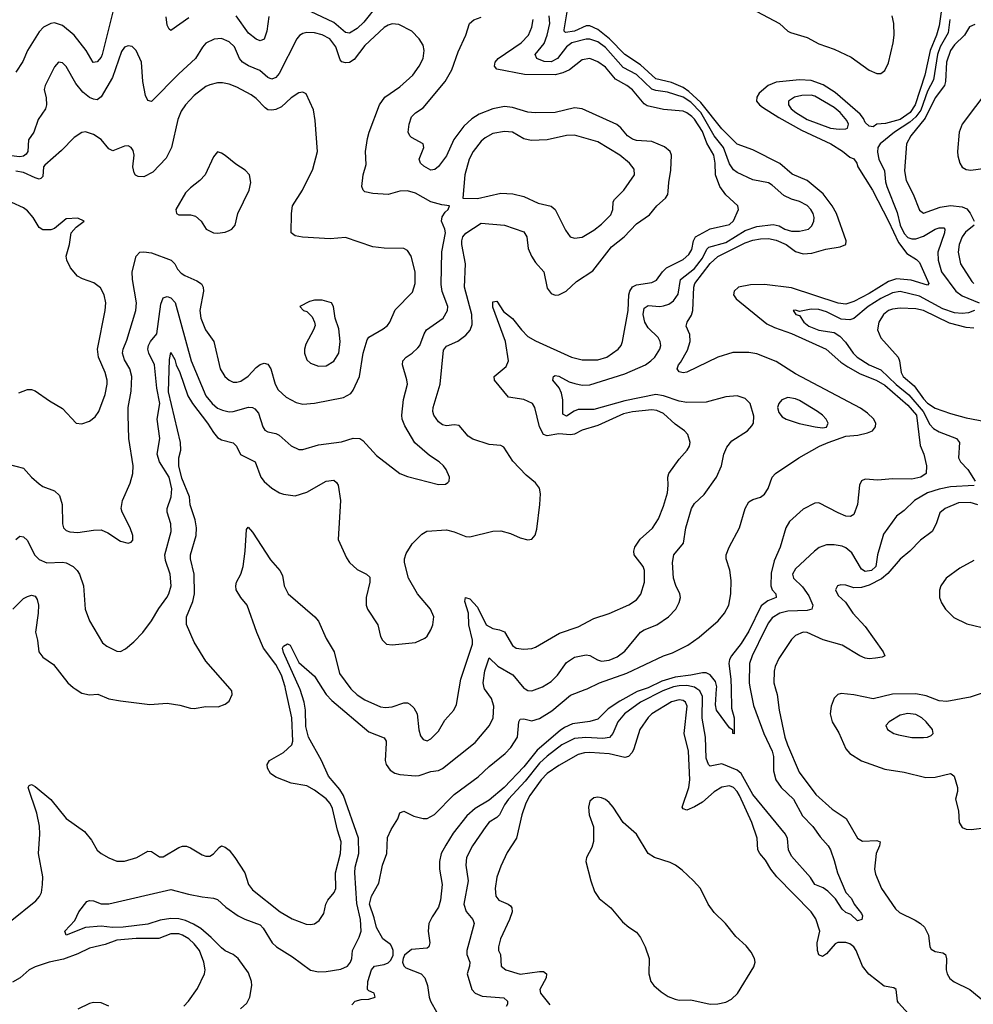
# Model space of a CAD drawing. Header units: inches. Extents: x 1552611 to 1694776, y 811966 to 917215.
# Tile 536 of 549: x 1681650 to 1686567, y 898373 to 903449. Entities that reach past the tile are written whole.
import ezdxf

# ---------------------------------------------------------------- set-up
doc = ezdxf.new("R2010")
doc.units = ezdxf.units.IN
doc.header["$MEASUREMENT"] = 0
doc.layers.add('B6889', color=7, linetype='Continuous')
doc.layers.add('B6980', color=7, linetype='Continuous')

msp = doc.modelspace()

# ---------------------------------------------------------------- linework, layer by layer
at = {"layer": 'B6889', "color": 5}
for points, elevation in [([(1681600.6, 898799.4), (1681733, 898907), (1681751.9, 898928.1), (1681761.8, 898950), (1681768.2, 898990), (1681768.4, 899030), (1681747.3, 899150), (1681753.7, 899250), (1681751.6, 899291.6), (1681737.8, 899357.8), (1681694, 899490), (1681699.3, 899500.7), (1681710, 899506), (1681730, 899496), (1681810, 899428.2), (1681890, 899331.1), (1681984.7, 899264.7), (1682019.5, 899219.5), (1682050, 899167.4), (1682070, 899150.2), (1682110, 899127.6), (1682150, 899111.6), (1682190, 899110.3), (1682254.5, 899130), (1682310, 899162.3), (1682330, 899160.9), (1682370, 899133.1), (1682390, 899132.9), (1682470, 899182.3), (1682490, 899188.9), (1682510, 899187.6), (1682530, 899179), (1682590, 899143.6), (1682610, 899136.9), (1682630, 899136.5), (1682650, 899148.7), (1682677.7, 899182.3), (1682690, 899190.4), (1682710, 899184), (1682730, 899167.9), (1682758.6, 899130), (1682810.1, 899050.1), (1682830.2, 898990), (1682850, 898962.8), (1682993, 898850), (1683054.4, 898814.4), (1683126.5, 898786.5), (1683150, 898784.3), (1683170, 898788.4), (1683194.3, 898805.7), (1683218, 898842), (1683229.2, 898890), (1683238.3, 898910), (1683271, 898949), (1683279.6, 898970), (1683277.6, 899050), (1683304.5, 899150), (1683308.3, 899210), (1683287.8, 899270), (1683262.2, 899382.2), (1683250, 899408.7), (1683230, 899432.8), (1683170, 899477.3), (1683130, 899499.6), (1683050, 899513.2), (1682970, 899543.5), (1682943.6, 899563.6), (1682927.2, 899590), (1682925.5, 899610), (1682937.2, 899630), (1683009.5, 899670.6), (1683053.8, 899710), (1683058.3, 899730), (1683053.7, 899850), (1683020.3, 900000)], 780), ([(1682787.8, 898350), (1682820.8, 898379.2), (1682837.2, 898410), (1682846.2, 898470), (1682845, 898490), (1682830, 898535.1), (1682775.9, 898610), (1682750, 898629.8), (1682710, 898648.4), (1682690, 898663.7), (1682638, 898718), (1682583.4, 898763.4), (1682546.5, 898786.5), (1682504.4, 898804.4), (1682470, 898813.3), (1682430, 898815.7), (1682373.8, 898806.2), (1682310, 898786.1), (1682182.8, 898770), (1682128.2, 898768.2), (1682070, 898775.8), (1681990, 898769.7), (1681890, 898729.8), (1681882.7, 898750), (1681934.7, 898805.3), (1681954, 898850), (1681996.2, 898903.8), (1682010, 898908.2), (1682030, 898906.4), (1682070, 898890.3), (1682110, 898890.2), (1682430, 898965.5), (1682520.1, 898940.1), (1682590, 898926.6), (1682650, 898920.6), (1682670, 898913.6), (1682713.5, 898873.5), (1682776.5, 898830), (1682810, 898812.1), (1682890, 898782.3), (1682905.9, 898765.9), (1682951.7, 898690), (1682974.5, 898670), (1683057.1, 898617.1), (1683150, 898548.4), (1683190, 898540.5), (1683230, 898542.1), (1683305.9, 898554.1), (1683339.7, 898570), (1683355.3, 898590), (1683361.7, 898610), (1683365.1, 898650), (1683400.7, 898719.3), (1683410.5, 898749.5), (1683407.4, 898810), (1683388.1, 898891.9), (1683378.3, 899050), (1683380.4, 899079.6), (1683398.1, 899150), (1683396.2, 899230), (1683319.7, 899450), (1683300.9, 899480.9), (1683241.9, 899550), (1683206.9, 899630), (1683139.5, 899750), (1683125.1, 899805.1), (1683124, 899890), (1683116.4, 899930), (1683096.3, 899996.3), (1683094.7, 900000)], 760), ([(1681935.1, 900000), (1681970, 899978), (1682010, 899968), (1682052.3, 899972.3), (1682110, 899948.7), (1682170, 899937.4), (1682321.2, 899918.8), (1682410, 899925.3), (1682475.4, 899915.4), (1682530, 899899.5), (1682550, 899898.4), (1682610, 899908.2), (1682674, 899906), (1682710, 899920.4), (1682730, 899935.5), (1682746, 899970), (1682744.2, 899990), (1682735.4, 900000)], 820), ([(1683210.6, 900000), (1683229.7, 899969.7), (1683259.2, 899939.2), (1683450, 899777.1), (1683530, 899746.7), (1683539.7, 899730), (1683540.2, 899720.2), (1683534.3, 899630), (1683539.1, 899610), (1683560, 899580), (1683584, 899564), (1683610, 899557), (1683690, 899551.7), (1683710, 899553.4), (1683770, 899573), (1683810, 899578.6), (1683830, 899589.2), (1683997.7, 899722.3), (1684072.4, 899810), (1684091.1, 899850), (1684095.4, 899910), (1684082.1, 899950), (1684047.3, 900000)], 760), ([(1683357.2, 900000), (1683358.4, 899998.4), (1683389.3, 899969.3), (1683430, 899942.8), (1683510, 899907.1), (1683536.4, 899903.6), (1683570, 899906.4), (1683630, 899927.8), (1683650, 899927.3), (1683660.9, 899921), (1683681.6, 899901.6), (1683698.5, 899870), (1683707.9, 899787.9), (1683716.5, 899756.5), (1683730, 899738.4), (1683750, 899731.8), (1683770, 899741.8), (1683810, 899780.9), (1683842.1, 899837.9), (1683888.3, 899890), (1683902, 899918), (1683916.1, 900000)], 780), ([(1683362, 898370), (1683379, 898390), (1683410, 898397.1), (1683450, 898399.1), (1683482, 898410), (1683478, 898430), (1683450, 898442), (1683444, 898450), (1683445.1, 898490), (1683463.5, 898550), (1683479.3, 898570), (1683530, 898578.3), (1683550, 898587.3), (1683561.8, 898598.2), (1683574.7, 898625.3), (1683575.9, 898650), (1683569.4, 898669.4), (1683561.2, 898681.2), (1683522.4, 898710), (1683490, 898769.7), (1683478.4, 898818.4), (1683453.3, 898890), (1683464.5, 898930), (1683502.1, 898997.9), (1683520.4, 899090), (1683542.4, 899150), (1683546.9, 899233.1), (1683565.1, 899274.9), (1683599.5, 899330), (1683610, 899361), (1683630, 899368), (1683682.2, 899342.2), (1683730, 899330.3), (1683750, 899330.4), (1683788.7, 899351.3), (1683890, 899455), (1684013.4, 899546.6), (1684070, 899599.5), (1684153.3, 899666.7), (1684182.8, 899697.2), (1684217.4, 899750), (1684223.1, 899830), (1684230, 899843.8), (1684250, 899844.6), (1684290, 899834.4), (1684330, 899846.4), (1684394.3, 899885.7), (1684490, 899967.3), (1684564.8, 899995.2), (1684575.1, 900000)], 740), ([(1684874.6, 900000), (1684834.2, 899985.8), (1684744.3, 899935.7), (1684683.6, 899896.4), (1684630, 899843.8), (1684590, 899830.8), (1684500.9, 899819.1), (1684459.7, 899800.3), (1684436.1, 899783.9), (1684317.2, 899682.8), (1684250, 899598.1), (1684148.1, 899490), (1684070, 899425.5), (1683997.5, 899382.5), (1683955, 899345), (1683885, 899255), (1683846.8, 899193.2), (1683823.9, 899150), (1683814.2, 899110), (1683814.1, 899070), (1683827.8, 898990), (1683820.2, 898910), (1683810, 898874), (1683775.9, 898824.1), (1683758.6, 898790), (1683755.9, 898750), (1683763.8, 898690), (1683759.1, 898670), (1683750, 898662), (1683670, 898655.5), (1683634.4, 898625.6), (1683626.3, 898610), (1683624.2, 898590), (1683631.1, 898571.1), (1683640.6, 898560.6), (1683720.4, 898530), (1683739.5, 898510), (1683752.4, 898470), (1683760.5, 898410), (1683767.3, 898390), (1683800.7, 898330)], 740), ([(1684993.1, 900000), (1684965.1, 899990), (1684851.3, 899930), (1684768.9, 899870), (1684733.9, 899830), (1684708.8, 899770), (1684691.3, 899748.7), (1684656.6, 899743.4), (1684569.2, 899749.2), (1684510, 899744.2), (1684445.2, 899710), (1684370, 899652.9), (1684330, 899616.1), (1684255.9, 899524.1), (1684170.5, 899430), (1684150, 899401.7), (1684123.9, 899350), (1684110, 899336.1), (1684070, 899311.3), (1684052.6, 899290), (1683985, 899190), (1683954.5, 899130), (1683950.2, 899090), (1683961.7, 899010), (1683939.8, 898890), (1683951.2, 898851.2), (1683986.2, 898810), (1683993.2, 898790), (1683956.1, 898650), (1683955.6, 898630), (1683970.2, 898590), (1683969, 898570), (1683956.5, 898530), (1683981.8, 898450), (1683998.9, 898430), (1684035.1, 898415.1), (1684146.5, 898406.5), (1684165.3, 898390), (1684165.8, 898374.1), (1684157.8, 898362.2)], 760), ([(1684255.4, 900000), (1684270, 899991.4), (1684290, 899989.2), (1684318.6, 900000)], 760), ([(1685416.8, 900000), (1685433.5, 899913.5), (1685486.9, 899770), (1685530, 899678), (1685536, 899650), (1685536.6, 899576.6), (1685549, 899530), (1685575.9, 899490), (1685639.6, 899430), (1685685.4, 899345.4), (1685738.9, 899290), (1685776.7, 899236.7), (1685818.5, 899190), (1685830.2, 899170), (1685850, 899114), (1685865.7, 899050), (1685909.2, 898949.2), (1685938.3, 898918.3), (1685952.7, 898890), (1685990, 898840.7), (1685994.6, 898830), (1685992, 898810), (1685970, 898802.9), (1685935.9, 898835.9), (1685910, 898847), (1685890, 898863.8), (1685856.8, 898916.8), (1685817, 898957), (1685792.8, 898972.8), (1685750, 898990.9), (1685727.4, 899027.4), (1685630, 899137.2), (1685614.6, 899170), (1685608.5, 899228.5), (1685597.7, 899250), (1685430, 899454.2), (1685370, 899563.4), (1685350, 899580.1), (1685270, 899612.8), (1685210, 899600.5), (1685201.7, 899610), (1685190, 899641.2), (1685185.4, 899750), (1685167.9, 899848), (1685170, 899959.6), (1685156.4, 899990), (1685142, 900000)], 760), ([(1685318.3, 900000), (1685320.3, 899900.3), (1685333.1, 899850), (1685333, 899767), (1685327.6, 899770), (1685326.6, 899786.6), (1685310, 899798), (1685243.5, 899890), (1685237.2, 899917.2), (1685243.5, 900000)], 740), ([(1685547.5, 900000), (1685556, 899970), (1685565.1, 899890), (1685595.1, 899750), (1685608.2, 899710), (1685669.6, 899569.6), (1685755.3, 899455.3), (1685839.3, 899379.3), (1685911.3, 899331.3), (1685970, 899228.9), (1685994.6, 899214.6), (1686070, 899216.9), (1686086, 899210), (1686083.2, 899190), (1686066.3, 899150), (1686058.1, 899070), (1686063.2, 899043.2), (1686094, 898970), (1686165.8, 898865.8), (1686185.6, 898845.6), (1686267.5, 898807.5), (1686294.9, 898790), (1686315.5, 898770), (1686336.3, 898730), (1686343.1, 898670), (1686350, 898657.3), (1686370, 898646), (1686410, 898639.1), (1686422.8, 898630), (1686428, 898608), (1686426.7, 898550), (1686431.7, 898530), (1686446, 898506), (1686468.6, 898488.6), (1686548.5, 898450), (1686626.2, 898386.2)], 780), ([(1686648.7, 899990), (1686550, 899956.8), (1686430, 899933.6), (1686390, 899937.9), (1686323.9, 899963.9), (1686270, 899973.6), (1686150, 899972.8), (1686050, 899947.5), (1685950, 899969.3), (1685885.4, 899974.6), (1685868.2, 899970), (1685848.6, 899951.4), (1685833.5, 899910), (1685829.5, 899870.6), (1685838.6, 899830), (1685872.9, 899772.9), (1685910.2, 899690), (1685930, 899666.2), (1685990, 899628.2), (1686110, 899586), (1686211, 899570), (1686322, 899542), (1686370, 899543.5), (1686450, 899563.5), (1686458.5, 899558.5), (1686468.8, 899548.8), (1686484.6, 899490), (1686485.1, 899470), (1686475.2, 899430), (1686490.3, 899370), (1686493.7, 899310), (1686510, 899284.4), (1686530, 899275.3), (1686554.9, 899274.9), (1686650, 899286.2)], 820), ([(1686250, 898304.8), (1686180.3, 898380.3), (1686175.4, 898390), (1686169.7, 898450), (1686157.5, 898457.5), (1686106.7, 898466.7), (1686028.6, 898528.6), (1685995.8, 898570), (1685962.1, 898650), (1685950, 898668.8), (1685930, 898684.4), (1685910, 898692.2), (1685868.5, 898691.5), (1685854.8, 898685.2), (1685810, 898633.7), (1685790, 898618.9), (1685770, 898627.6), (1685763.4, 898650), (1685761.9, 898690), (1685776.1, 898750), (1685754.2, 898814.2), (1685729.9, 898849.9), (1685554, 899030), (1685523.1, 899070), (1685496, 899116), (1685465.3, 899150), (1685455.8, 899170), (1685452.7, 899230), (1685425.4, 899310), (1685360.8, 899450), (1685350, 899469.8), (1685330, 899491.2), (1685310, 899498.6), (1685270, 899492.2), (1685230, 899468.3), (1685170, 899415.4), (1685130, 899390.5), (1685090, 899374.5), (1685070, 899381.1), (1685065, 899390), (1685100.7, 899490), (1685105.6, 899530), (1685097.8, 899677.8), (1685076.6, 899770), (1685091.1, 899910), (1685083.1, 899930), (1685070, 899939.1), (1685050, 899943.4), (1685010, 899932.3), (1684910, 899870.5), (1684890, 899851.5), (1684847.9, 899790), (1684816.8, 899690), (1684808.1, 899671.9), (1684789, 899651), (1684770, 899645), (1684690, 899663.6), (1684590, 899671.6), (1684562, 899670), (1684530, 899661.2), (1684430, 899603.7), (1684370, 899562.3), (1684338, 899530), (1684279.6, 899450), (1684258.9, 899410), (1684238.6, 899350), (1684211.2, 899230), (1684164, 899156), (1684130, 899084.5), (1684110, 899029), (1684100.7, 898970), (1684104.4, 898930), (1684120.4, 898910), (1684169.3, 898889.3), (1684180, 898880), (1684187.6, 898870), (1684189.2, 898850), (1684176, 898810), (1684128.4, 898710), (1684118.2, 898670), (1684119.2, 898650), (1684129.4, 898629.4), (1684132.4, 898570), (1684156.9, 898550), (1684230, 898527.7), (1684330, 898542.6), (1684350, 898542.3), (1684365.3, 898530), (1684363.6, 898510), (1684331.5, 898450), (1684335.3, 898430), (1684383.9, 898370)], 780), ([(1682496.4, 898363.6), (1682519.8, 898390), (1682566.3, 898453.7), (1682602.4, 898530), (1682605.7, 898550), (1682599.9, 898590), (1682577.5, 898650), (1682550, 898684.9), (1682521.2, 898710), (1682490, 898729.9), (1682470, 898736.7), (1682430, 898736.3), (1682366.9, 898713.1), (1682250, 898712.4), (1682150, 898703.4), (1682090, 898680.9), (1682010, 898663.2), (1681950, 898633), (1681875.1, 898604.9), (1681802.4, 898590), (1681730, 898566), (1681698.9, 898550), (1681651.7, 898510), (1681612.8, 898487.2)], 780), ([(1682110, 898363.2), (1682070, 898380.2), (1682030, 898383.2), (1682010, 898377.8), (1681950, 898347.6)], 820)]:
    msp.add_lwpolyline(points, dxfattribs=dict(at, elevation=elevation))
for points, elevation in [([(1686230, 899872.9), (1686190, 899864.2), (1686133, 899830), (1686116.3, 899810), (1686124.9, 899790), (1686157.3, 899770), (1686181.7, 899761.7), (1686250, 899749.2), (1686310, 899749), (1686330, 899750.4), (1686350, 899759.1), (1686359.5, 899770), (1686355.6, 899790), (1686324, 899830), (1686301.1, 899850), (1686270, 899867.1)], 840), ([(1684630, 899441.1), (1684610, 899437.4), (1684590, 899419.5), (1684582.3, 899390), (1684586.3, 899350), (1684607.9, 899287.9), (1684608.2, 899211.8), (1684599.3, 899180.7), (1684572.8, 899130), (1684569.1, 899110), (1684594, 899010), (1684614.3, 898954.3), (1684638, 898918), (1684697, 898870), (1684758.2, 898798.2), (1684790, 898770.3), (1684830, 898744.4), (1684850, 898718), (1684875.3, 898670), (1684895.5, 898610), (1684893, 898530), (1684904.4, 898490), (1684919.3, 898470), (1684956.7, 898436.7), (1684993.7, 898413.7), (1685030, 898399), (1685050, 898394.9), (1685110, 898396.2), (1685210, 898373.8), (1685250, 898374.7), (1685290, 898384.2), (1685320.1, 898399.9), (1685351.3, 898428.7), (1685434.6, 898565.4), (1685441.3, 898590), (1685438.9, 898610), (1685422.2, 898642.2), (1685395, 898675.1), (1685342.7, 898722.7), (1685289.7, 898790), (1685230, 898847.1), (1685199.3, 898890), (1685159.3, 898970), (1685124.7, 899010), (1685065.3, 899065.3), (1685030.7, 899090.7), (1685004.2, 899104.2), (1684923.7, 899130), (1684889.6, 899150), (1684829.8, 899250), (1684761, 899310), (1684710, 899389.5), (1684690, 899413), (1684670, 899429.6), (1684650, 899437.7)], 820)]:
    msp.add_lwpolyline(points, close=True, dxfattribs=dict(at, elevation=elevation))
at = {"layer": 'B6980', "color": 5}
for points, elevation in [([(1683498.6, 903530), (1683423.7, 903436.3), (1683390, 903403.4), (1683350, 903379.2), (1683330, 903383.7), (1683270, 903434.2), (1683150, 903491.7)], 820), ([(1686409.2, 903550), (1686390, 903417.4), (1686376.5, 903370), (1686343.6, 903290), (1686316.5, 903163.5), (1686267.7, 903010), (1686240.9, 902970), (1686190, 902934.6), (1686113.4, 902913.4), (1686070, 902910.7), (1686050, 902897.4), (1686030, 902900.4), (1686010, 902919.8), (1686000.6, 902940.6), (1685982.6, 902962.6), (1685853.8, 903073.8), (1685792.9, 903112.9), (1685730, 903136.3), (1685670, 903138.4), (1685550, 903128), (1685509.2, 903110.8), (1685462.6, 903070), (1685450.6, 903050), (1685449.6, 903030), (1685464.3, 903010), (1685479.1, 902999.1), (1685564.3, 902944.3), (1685680.5, 902880.5), (1685832.1, 902810), (1685891.8, 902771.8), (1685930, 902740.9), (1685951.6, 902731.6), (1685966.1, 902710), (1685970.7, 902690), (1686047.5, 902570), (1686130, 902411.2), (1686180.7, 902300.7), (1686224.7, 902244.7), (1686273.8, 902213.8), (1686290, 902197.4), (1686336.9, 902090), (1686330, 902081), (1686246, 902106), (1686170, 902113.6), (1686130, 902098.8), (1686030, 902037.9), (1685950, 901996.2), (1685910, 901982.5), (1685870, 901987), (1685630, 902066.5), (1685490, 902084.1), (1685418, 902082), (1685356.3, 902070), (1685334.6, 902050), (1685330.3, 902030), (1685343.7, 902010), (1685502.1, 901882.1), (1685542.2, 901862.2), (1685630, 901831.4), (1685807.8, 901750), (1685883.1, 901683.1), (1685919.4, 901659.4), (1685983.6, 901623.6), (1686065.9, 901590), (1686110, 901565), (1686230, 901461.2), (1686274.6, 901410), (1686293.3, 901253.3), (1686311.8, 901210), (1686324.9, 901150), (1686323, 901110), (1686295.5, 901090), (1686250, 901079.8), (1686150, 901081.5), (1686075.2, 901075.2), (1686010, 901079.6), (1685990, 901071.8), (1685979.5, 901050), (1685970.2, 900950), (1685950, 900898), (1685932.7, 900887.3), (1685910, 900889.8), (1685870, 900906.8), (1685770, 900957.6), (1685750, 900956.9), (1685690, 900925.1), (1685618.4, 900861.6), (1685599.7, 900830), (1685571.3, 900730), (1685540.6, 900659.4), (1685523.8, 900596.2), (1685522, 900530), (1685530.1, 900510.1), (1685547.9, 900490), (1685550.3, 900470), (1685506.9, 900453.1), (1685473.4, 900426.6), (1685410, 900296.5), (1685370, 900232.5), (1685319.5, 900170), (1685310.1, 900150), (1685305.4, 900130), (1685317.3, 900050), (1685318.3, 900000)], 740), ([(1685308.2, 903568.2), (1685568, 903430), (1685610, 903390.9), (1685623.7, 903383.7), (1685710, 903357.9), (1685770, 903324.5), (1685850, 903297.8), (1685936.4, 903256.4), (1686030, 903189.5), (1686070, 903171.8), (1686090, 903171.2), (1686110, 903186.7), (1686130, 903227.4), (1686153.4, 903330), (1686157.9, 903370), (1686157.7, 903430), (1686148.1, 903470)], 740), ([(1682130, 903489.6), (1682075.5, 903270), (1682070, 903256.5), (1682050, 903232.4), (1682029.3, 903229.3), (1681992.7, 903290), (1681930, 903369.8), (1681870, 903419.2), (1681830, 903432.7), (1681810, 903429.9), (1681773, 903410), (1681750, 903387.4), (1681690.1, 903290), (1681665.5, 903234.5), (1681630, 903178.9)], 820), ([(1684575.1, 900000), (1684639.6, 900030), (1684779.8, 900080.2), (1684970, 900169.1), (1685015.7, 900184.3), (1685094.8, 900225.2), (1685154.1, 900265.9), (1685251.1, 900350), (1685283.1, 900390), (1685305.4, 900430), (1685316.9, 900490), (1685318.3, 900558.3), (1685311.7, 900611.7), (1685292.7, 900670), (1685292.7, 900690), (1685308, 900730), (1685360.5, 900830), (1685389.8, 900930), (1685410, 900963.1), (1685430, 900975.6), (1685470, 900987.1), (1685490, 901003.5), (1685508.3, 901031.8), (1685529.9, 901090), (1685546.1, 901110), (1685667.1, 901190), (1685774.2, 901250), (1685818.9, 901270), (1685910, 901302.3), (1685971.9, 901308.1), (1686020.8, 901319.2), (1686047.2, 901330), (1686062.9, 901350), (1686063.8, 901370), (1686052.2, 901392.2), (1686021.1, 901421.1), (1685985.7, 901445.7), (1685650, 901623.4), (1685550, 901687.5), (1685450, 901727), (1685410, 901734.2), (1685326.6, 901733.4), (1685250, 901709.9), (1685090, 901632.3), (1685070, 901629.4), (1685050, 901634), (1685039.3, 901650), (1685046.6, 901670), (1685057.8, 901682.2), (1685093.9, 901746.1), (1685106.3, 901790), (1685105.5, 901825.5), (1685086.6, 901870), (1685091.1, 901890), (1685113.6, 901926.4), (1685119.9, 901950), (1685125, 902070), (1685130.4, 902090), (1685210, 902192.6), (1685250, 902228.5), (1685390, 902299), (1685430, 902312.7), (1685470, 902319.7), (1685510, 902321.5), (1685550, 902312), (1685601.5, 902290), (1685650, 902254.4), (1685690, 902242.3), (1685734.2, 902245.8), (1685805.8, 902265.8), (1685881, 902279), (1685909, 902290), (1685911.6, 902310), (1685861.9, 902450), (1685838.5, 902490), (1685791.9, 902551.9), (1685710, 902619.5), (1685632.6, 902652.6), (1685570, 902708.7), (1685430, 902778.4), (1685350, 902807.2), (1685270, 902886), (1685162.6, 903022.6), (1685099.7, 903079.7), (1685070, 903099), (1685010, 903125.2), (1684930, 903144), (1684850, 903216.5), (1684770, 903270.3), (1684690.9, 903350.9), (1684630, 903399), (1684590, 903417.6), (1684570, 903417.2), (1684510, 903389.9), (1684463.9, 903383.9), (1684456.8, 903390), (1684456.5, 903396.5), (1684473.4, 903490)], 740), ([(1681630, 900768.7), (1681650, 900786), (1681670, 900782.8), (1681690, 900763.7), (1681726.4, 900690), (1681750, 900666), (1681790, 900648.8), (1681870, 900652.9), (1681889.4, 900649.4), (1681926, 900630), (1681947, 900610), (1681958.9, 900590), (1681979.6, 900530), (1681987.4, 900410), (1682010.2, 900350.2), (1682076.9, 900236.9), (1682098.6, 900218.6), (1682150, 900192.9), (1682170, 900192.6), (1682195.1, 900204.9), (1682238.5, 900241.5), (1682284.4, 900290), (1682330, 900350.3), (1682366.9, 900413.1), (1682408.8, 900470), (1682419.3, 900490), (1682430.7, 900530), (1682425.9, 900590), (1682401.4, 900661.4), (1682397.8, 900690), (1682431.1, 900810), (1682429.9, 900849.9), (1682410.6, 900910), (1682410.5, 900930), (1682430.4, 900990), (1682434.9, 901030), (1682420.3, 901090), (1682371, 901170), (1682358.4, 901210), (1682372.9, 901290), (1682359.6, 901390), (1682372.4, 901470), (1682357.3, 901550), (1682345.4, 901670), (1682315.9, 901730), (1682311.1, 901750), (1682314.9, 901770), (1682325, 901790), (1682356.5, 901830), (1682377.4, 901982.6), (1682390, 902014.9), (1682410, 902022.3), (1682430, 902014.9), (1682451, 901991), (1682533.4, 901690), (1682609.6, 901510), (1682642.7, 901470), (1682670, 901447.3), (1682695.6, 901435.6), (1682730, 901427.5), (1682750, 901428.8), (1682830, 901450.9), (1682850, 901449.3), (1682863, 901443), (1682881.2, 901421.2), (1682903, 901350), (1682913.5, 901333.5), (1682930, 901324.1), (1682970, 901315.8), (1682987.1, 901307.1), (1683050, 901252.8), (1683090, 901232.8), (1683110, 901232.6), (1683190, 901257.8), (1683310, 901272.5), (1683370, 901292.5), (1683404, 901290), (1683419.5, 901279.5), (1683490, 901202.4), (1683610.3, 901110.3), (1683650, 901094), (1683810, 901053.4), (1683845.2, 901054.8), (1683857.5, 901062.5), (1683864, 901070), (1683865.2, 901090), (1683849.4, 901130), (1683835.1, 901150), (1683812, 901170), (1683763.1, 901203.1), (1683687.6, 901267.6), (1683635, 901355), (1683622.2, 901390), (1683620.3, 901410), (1683628.2, 901491.8), (1683648.6, 901570), (1683646.7, 901593.3), (1683623.1, 901670), (1683625.7, 901690), (1683643, 901710), (1683674.3, 901730), (1683702.7, 901757.3), (1683712.2, 901770), (1683735.3, 901830), (1683747.4, 901850), (1683833.5, 901910), (1683855.5, 901950), (1683857, 901970), (1683828.2, 902048.2), (1683823.2, 902083.2), (1683826.9, 902253.1), (1683846.2, 902350), (1683842.8, 902370), (1683824.7, 902410), (1683827.5, 902432.5), (1683843.5, 902456.5), (1683859, 902470), (1683866, 902490), (1683826, 902494), (1683770, 902509.7), (1683690, 902554.5), (1683650, 902567.7), (1683610, 902564.4), (1683550, 902548.8), (1683470, 902552.9), (1683430, 902561.7), (1683420.5, 902570), (1683414.7, 902590), (1683420.5, 902650), (1683436.6, 902703.4), (1683433.2, 902770), (1683443.7, 902836.3), (1683451.9, 902870), (1683505.3, 903010), (1683532.6, 903050), (1683610, 903103.5), (1683676.8, 903163.2), (1683709.7, 903210), (1683729.7, 903250), (1683734.7, 903290), (1683730, 903317.2), (1683709.7, 903350), (1683671.2, 903390), (1683604.4, 903424.4), (1683570, 903427.8), (1683550, 903421.1), (1683530, 903408.5), (1683430, 903315.8), (1683375.3, 903244.7), (1683350.6, 903229.4), (1683330, 903226.3), (1683311.3, 903231.3), (1683302.3, 903242.3), (1683279.4, 903310), (1683249.8, 903350), (1683210, 903371.8), (1683170, 903382), (1683130, 903383.8), (1683110, 903378.7), (1683092.4, 903367.6), (1683079.7, 903350), (1682987.5, 903172.5), (1682970, 903150.8), (1682950, 903143.1), (1682930, 903151.6), (1682887.7, 903187.7), (1682830, 903211.2), (1682799.3, 903230), (1682782.7, 903250), (1682757.3, 903310), (1682730, 903336), (1682690, 903351.6), (1682651.8, 903348.2), (1682610, 903328.3), (1682591.7, 903308.3), (1682557.2, 903250), (1682470, 903169.8), (1682330, 903027.8), (1682310, 903033.3), (1682298.1, 903058.1), (1682284.1, 903130), (1682278.8, 903230), (1682250.8, 903290.8), (1682230, 903311.6), (1682210, 903314.7), (1682190, 903307.8), (1682174.2, 903285.8), (1682129.1, 903150.9), (1682070, 903051.6), (1682050, 903036.9), (1682030, 903039.2), (1682010, 903048.9), (1681975.2, 903075.2), (1681939.6, 903119.6), (1681890, 903207.3), (1681870, 903227.6), (1681850, 903229.5), (1681830, 903206), (1681781.3, 903110), (1681776.4, 903090), (1681786.4, 903046.4), (1681788.9, 903010), (1681782.3, 902990), (1681744.8, 902935.2), (1681723, 902870), (1681695.3, 902830), (1681691.2, 902770), (1681683.5, 902756.5), (1681670, 902745), (1681650, 902741.8), (1681606.8, 902746.8)], 840), ([(1682521.2, 903458.8), (1682430, 903393.6), (1682421.1, 903401.1), (1682410, 903421.2), (1682404.5, 903464.5)], 820), ([(1682735.4, 900000), (1682610, 900142.4), (1682550, 900239.7), (1682510.5, 900330.5), (1682510.5, 900370), (1682542.2, 900450), (1682552, 900490), (1682549.9, 900590), (1682530.6, 900670), (1682531.4, 900690), (1682559.2, 900790), (1682562, 900830), (1682554.6, 900870), (1682528.1, 900948.1), (1682524.8, 900990), (1682485.4, 901085.4), (1682470.3, 901149.7), (1682470.3, 901189.7), (1682480.5, 901230), (1682479.8, 901270), (1682418, 901530), (1682422.7, 901697.3), (1682430, 901733.1), (1682450, 901697.1), (1682457.1, 901670), (1682476.4, 901630), (1682516.1, 901510), (1682540.5, 901470), (1682618.6, 901370), (1682650, 901320.7), (1682670, 901295.9), (1682690, 901282.7), (1682750, 901267.9), (1682767.9, 901250), (1682788.3, 901208.4), (1682864.2, 901170), (1682893.8, 901090), (1682910, 901069.1), (1682950, 901034.4), (1682990, 901010.2), (1683010, 901003.6), (1683070, 900994.7), (1683130, 901012.9), (1683230, 901070.2), (1683270, 901074.6), (1683283.7, 901063.7), (1683292.8, 901050), (1683303.2, 900970), (1683291.6, 900770), (1683334.8, 900674.8), (1683350.3, 900650), (1683390, 900614), (1683438.8, 900590), (1683454.6, 900574.6), (1683454.9, 900550), (1683436.2, 900470), (1683436.2, 900430), (1683442.8, 900410), (1683496.1, 900330), (1683510.3, 900270), (1683520.3, 900250), (1683542, 900230), (1683570, 900225.5), (1683690, 900239.1), (1683738.6, 900261.4), (1683750, 900270.3), (1683770, 900303), (1683779.8, 900330), (1683784.5, 900370), (1683767.8, 900410), (1683700.2, 900490), (1683655.4, 900570), (1683634.7, 900650), (1683633.7, 900670), (1683642, 900698), (1683673.1, 900746.9), (1683723, 900797), (1683748.4, 900811.6), (1683850, 900818.8), (1683890, 900809.2), (1683950, 900784.1), (1683970, 900783.2), (1684090, 900811.6), (1684130, 900814.3), (1684180.9, 900800.9), (1684230, 900777.6), (1684270, 900767.7), (1684290, 900770.8), (1684307.6, 900792.4), (1684316.9, 900823.1), (1684332.2, 900950), (1684335.5, 901004.5), (1684330, 901034), (1684310, 901061.3), (1684261.3, 901101.3), (1684192.9, 901173), (1684145.6, 901245.6), (1684130, 901253.7), (1684070, 901259.2), (1683986.6, 901286.6), (1683961.7, 901301.7), (1683916.5, 901356.5), (1683890, 901361), (1683850, 901355.3), (1683830, 901360.2), (1683810, 901375.4), (1683785, 901410), (1683779.6, 901430), (1683781.1, 901450), (1683818.4, 901570), (1683834.4, 901745.6), (1683850, 901765.5), (1683908.8, 901791.2), (1683950, 901823.2), (1683972, 901848), (1683983, 901877), (1683980.3, 901930), (1683943.1, 902070), (1683948.8, 902190), (1683929.6, 902289.6), (1683929, 902310), (1683935.4, 902330), (1683950, 902348.4), (1684030, 902399.8), (1684150, 902390.7), (1684250, 902355.5), (1684264.3, 902330), (1684272.1, 902270), (1684288.3, 902230), (1684310, 902197.4), (1684353.1, 902150), (1684370, 902066), (1684390, 902037.4), (1684410, 902029.3), (1684430, 902030.2), (1684468.2, 902050), (1684521.2, 902098.8), (1684605.2, 902154.8), (1684702.1, 902277.9), (1684766.8, 902330), (1684830, 902396.9), (1684896.9, 902443.1), (1684935.4, 902490), (1684979.7, 902530), (1684991.2, 902548.8), (1684994.1, 902565.9), (1684996.3, 902610), (1685007.1, 902672.8), (1685010.5, 902750.5), (1685003.1, 902770), (1684973.7, 902793.7), (1684910, 902821.2), (1684830, 902826.9), (1684810, 902832.5), (1684783.4, 902850), (1684750, 902891.3), (1684729.1, 902909.1), (1684550, 902989.9), (1684510, 902994.1), (1684410, 902970.6), (1684308.5, 902968.5), (1684270, 902972.1), (1684190, 902996.7), (1684150, 903001.4), (1684089.6, 902990.4), (1684018.5, 902961.5), (1683981.7, 902938.3), (1683939.8, 902900.2), (1683887.6, 902832.4), (1683850, 902747.7), (1683810, 902692.2), (1683790, 902676.9), (1683770, 902674.3), (1683733.5, 902693.5), (1683716.3, 902710), (1683709.7, 902730), (1683734, 902790), (1683729.7, 902809.7), (1683670, 902842.4), (1683661.6, 902850), (1683653, 902870), (1683658, 902910), (1683670, 902947.7), (1683690, 902968.7), (1683730, 902994.6), (1683843.6, 903130), (1683878.8, 903190), (1683910, 903283.7), (1683949.8, 903370), (1683969.8, 903430.2), (1683991.4, 903448.6), (1684030, 903462.7)], 820), ([(1682933.8, 903466.2), (1682924.2, 903390), (1682916.3, 903363.7), (1682910, 903349.6), (1682890, 903340.5), (1682870, 903348.7), (1682830, 903379.8), (1682765.5, 903470)], 820), ([(1683916.1, 900000), (1683924.7, 900050), (1683984.3, 900230), (1683984.3, 900250), (1683965.5, 900330), (1683964.1, 900390), (1683944.3, 900450), (1683949, 900471), (1683970, 900464), (1684010, 900420.3), (1684055.5, 900330), (1684090, 900310.1), (1684124.1, 900304.1), (1684150, 900292.9), (1684190, 900222.4), (1684210, 900209.3), (1684250, 900203.2), (1684290, 900207.3), (1684310, 900214.2), (1684433.9, 900286.1), (1684530, 900319.5), (1684610, 900362.2), (1684690, 900388), (1684790, 900431.8), (1684830, 900457.6), (1684852.2, 900487.8), (1684870.6, 900550), (1684872.2, 900610), (1684864, 900630), (1684818.9, 900690), (1684815.9, 900710), (1684821.1, 900730), (1684849.4, 900770.6), (1684912.3, 900827.7), (1684943.7, 900876.3), (1684970, 900941.6), (1684989.2, 901010), (1684994.2, 901050), (1684991.4, 901090), (1684996.2, 901110), (1685050, 901184.4), (1685091.9, 901230), (1685103.1, 901250), (1685106.4, 901270), (1685094.5, 901310), (1685078.3, 901330), (1685030, 901364.8), (1684970, 901418.3), (1684935.2, 901435.2), (1684910, 901437.8), (1684810, 901428), (1684762.4, 901417.6), (1684630, 901357.3), (1684550, 901332.5), (1684510, 901311.7), (1684490, 901309.4), (1684430, 901314.6), (1684370, 901303.8), (1684350.9, 901310.9), (1684329.5, 901349.5), (1684305.4, 901450), (1684293.6, 901470), (1684250, 901491.6), (1684170, 901503.7), (1684098, 901590), (1684096.1, 901610), (1684158.6, 901661.4), (1684169.9, 901690.1), (1684154.6, 901790), (1684090, 901966.9), (1684089, 901990), (1684090, 901994.9), (1684110, 901998.3), (1684144.2, 901944.2), (1684190, 901909.4), (1684236.6, 901850), (1684270, 901816.3), (1684310, 901793.7), (1684494.4, 901710), (1684550, 901696.1), (1684630, 901696.3), (1684676.9, 901710), (1684736.4, 901750), (1684751.1, 901770), (1684758, 901790), (1684787.6, 901950), (1684791.3, 902030), (1684796.4, 902050), (1684808.8, 902071.2), (1684830, 902082.6), (1684910, 902094.3), (1684933.5, 902106.5), (1684963.9, 902150), (1684985.7, 902170), (1685070, 902212.8), (1685100.6, 902239.4), (1685115.6, 902264.4), (1685123.4, 902310), (1685134, 902330), (1685210, 902371.8), (1685310, 902393), (1685330, 902412), (1685356.4, 902470), (1685352.2, 902490), (1685290, 902545.5), (1685259.3, 902590), (1685237.7, 902650), (1685236, 902710), (1685229.5, 902750), (1685192.9, 902812.9), (1685170, 902873.2), (1685130, 902935.8), (1685116.1, 902950), (1685090, 902969.9), (1685070, 902978), (1684970, 902985.5), (1684884.6, 903004.6), (1684870, 903015.2), (1684810, 903087.6), (1684780.7, 903110), (1684722.7, 903142.7), (1684670, 903205), (1684630, 903232.8), (1684590, 903249.8), (1684550, 903241.8), (1684483.9, 903190), (1684450, 903174.5), (1684410, 903164.7), (1684252.7, 903167.3), (1684110, 903194.7), (1684098, 903210), (1684102.2, 903230), (1684117.1, 903250), (1684234.8, 903330), (1684273.8, 903370), (1684291, 903410), (1684297.7, 903450)], 780), ([(1684318.6, 900000), (1684345.1, 900010), (1684390, 900038), (1684422.4, 900070), (1684470, 900134.7), (1684510, 900163.5), (1684570, 900175.3), (1684590, 900171.6), (1684628.8, 900148.8), (1684650, 900142.9), (1684690, 900148.1), (1684730, 900163.8), (1684770, 900194.4), (1684850, 900291.2), (1684870, 900303.8), (1684934.7, 900330), (1684995.8, 900370), (1685032.6, 900410), (1685050, 900444), (1685056.4, 900470), (1685054.2, 900490), (1685032.7, 900532.7), (1685021.6, 900570), (1685015, 900650), (1685022.7, 900690), (1685072.9, 900750), (1685084.4, 900830), (1685114.5, 900930), (1685130, 900955.8), (1685179, 901001), (1685242.4, 901090), (1685268.3, 901150), (1685280.4, 901210), (1685295.4, 901244.6), (1685321.4, 901278.6), (1685402.7, 901330), (1685425.4, 901354.6), (1685432.7, 901370), (1685435.1, 901404.9), (1685415.8, 901470), (1685390, 901496.9), (1685350, 901509.7), (1685290, 901504.4), (1685190, 901477.8), (1685090, 901475.7), (1685050, 901482.4), (1684968.7, 901510), (1684930, 901517.5), (1684770, 901485), (1684610, 901439.3), (1684530, 901439.4), (1684508.8, 901431.2), (1684470, 901406), (1684450, 901415.1), (1684449.9, 901490), (1684443.5, 901523.5), (1684431.2, 901551.2), (1684399.1, 901590), (1684401.6, 901610), (1684410, 901614.2), (1684430, 901611.7), (1684482.5, 901582.5), (1684513, 901573), (1684550, 901565.5), (1684590, 901566), (1684770, 901624.3), (1684876.1, 901670), (1684904.8, 901690), (1684923.9, 901710), (1684950.6, 901750), (1684955.2, 901770), (1684952.8, 901790), (1684941.7, 901810), (1684890, 901860.6), (1684874, 901890), (1684865.2, 901930), (1684870, 901961.5), (1684890, 901975.4), (1684950, 901970.6), (1684970, 901973.4), (1684997.1, 901983), (1685020.3, 901999.7), (1685045.4, 902034.6), (1685057.5, 902110), (1685130, 902166.9), (1685170, 902219.8), (1685193.3, 902266.7), (1685203.5, 902276.5), (1685290, 902299.9), (1685390, 902361.7), (1685450, 902382.6), (1685534.1, 902394.1), (1685566.1, 902386.1), (1685595.3, 902370), (1685630, 902358.7), (1685670, 902359.2), (1685716.9, 902370), (1685733.6, 902386.4), (1685745, 902410), (1685746.2, 902430), (1685741.1, 902450), (1685729.8, 902470), (1685710, 902490.7), (1685670, 902511.6), (1685630, 902524.1), (1685590, 902543.5), (1685530, 902595.7), (1685510, 902607.6), (1685430, 902624.1), (1685350, 902661), (1685330, 902675.7), (1685310, 902706.8), (1685278.4, 902790), (1685230.5, 902850.5), (1685162, 902970), (1685110, 903024.9), (1685070, 903049.9), (1684990, 903075.4), (1684930, 903083.5), (1684910, 903090.6), (1684830, 903166.5), (1684762.2, 903202.2), (1684670, 903305.3), (1684630, 903334.7), (1684590, 903348.5), (1684570, 903348.5), (1684496.3, 903330), (1684468.6, 903310), (1684422.3, 903250), (1684390, 903231.2), (1684354, 903234), (1684317.1, 903250), (1684308.3, 903270), (1684354, 903326), (1684370.3, 903370), (1684382.8, 903430), (1684380.5, 903470)], 760), ([(1686444.9, 903450), (1686437.6, 903382.4), (1686396, 903310), (1686381.3, 903270), (1686360.7, 903139.3), (1686330, 903080.2), (1686296.4, 902983.6), (1686270.9, 902949.1), (1686239.3, 902920.7), (1686159.8, 902870), (1686086.5, 902810), (1686075.2, 902790), (1686073, 902767), (1686080.2, 902730), (1686109, 902670), (1686113.6, 902613.6), (1686120.3, 902590), (1686174.6, 902454.6), (1686190.1, 902390), (1686210, 902347.8), (1686230, 902326.7), (1686250, 902318.7), (1686270, 902319.5), (1686310, 902334), (1686370, 902369.4), (1686390, 902376.1), (1686415.5, 902375.5), (1686420.3, 902370), (1686419, 902350), (1686383.1, 902250), (1686385.1, 902210), (1686402.3, 902150), (1686476.9, 902050), (1686510, 902026.2), (1686597.3, 901990)], 760), ([(1686575.3, 903424.7), (1686547.7, 903412.3), (1686521.9, 903370), (1686470, 903319.9), (1686448.3, 903290), (1686428.8, 903230), (1686423.7, 903130), (1686418.9, 903110), (1686370, 903046.6), (1686318.8, 902941.2), (1686244.4, 902850), (1686222.3, 902810), (1686212.5, 902670), (1686220.9, 902620.9), (1686256.8, 902550), (1686290, 902466.7), (1686310, 902451.5), (1686396.7, 902483.3), (1686450, 902490.8), (1686510, 902484.6), (1686533.4, 902473.5), (1686550, 902452.4), (1686571.2, 902410)], 780), ([(1681590, 901157), (1681670, 901138), (1681710.2, 901090.2), (1681750, 901055.8), (1681770, 901042), (1681830, 901020.3), (1681855.8, 900995.8), (1681869.2, 900950), (1681870.3, 900850), (1681875.8, 900830), (1681890, 900815.8), (1681908.4, 900808.4), (1681950, 900805.8), (1682030, 900818.2), (1682070, 900819.6), (1682104.5, 900804.5), (1682170, 900760.5), (1682209.1, 900750.9), (1682224, 900756), (1682233.6, 900766.4), (1682234, 900790), (1682219.6, 900830), (1682178, 900910), (1682172.9, 900930), (1682179.3, 900970), (1682220.2, 901059.8), (1682233.6, 901110), (1682234.2, 901150), (1682213.5, 901290), (1682208.4, 901410), (1682209.2, 901450), (1682225.4, 901534.6), (1682227.7, 901610), (1682218.5, 901650), (1682190, 901696), (1682179.9, 901730), (1682182.6, 901750), (1682202.2, 901797.8), (1682248.3, 901950), (1682252.3, 901990), (1682230.9, 902110), (1682230.5, 902150), (1682249.8, 902230), (1682269.9, 902250.1), (1682290, 902252.7), (1682330, 902246.6), (1682430.1, 902210.1), (1682450, 902190.4), (1682463.4, 902163.4), (1682482.5, 902142.5), (1682501.1, 902130), (1682563.7, 902103.7), (1682587.6, 902087.6), (1682596.1, 902070), (1682596.9, 902050), (1682578, 901950), (1682584.5, 901910), (1682608.1, 901850), (1682651, 901790), (1682683.7, 901650), (1682708.4, 901610), (1682730, 901590.2), (1682750, 901581.1), (1682770, 901579.7), (1682790, 901585), (1682828.2, 901611.8), (1682870, 901656.5), (1682890, 901671.5), (1682910, 901678.9), (1682930, 901674), (1682944.4, 901650), (1682967.9, 901570), (1682981.8, 901541.8), (1683023.8, 901503.8), (1683075.9, 901475.9), (1683110, 901467.9), (1683170, 901472.8), (1683319.1, 901500.9), (1683357.4, 901522.6), (1683370, 901539.1), (1683401.4, 901610), (1683421, 901730), (1683441.1, 901798.9), (1683450, 901812.6), (1683524.6, 901855.4), (1683546.6, 901873.4), (1683559.1, 901890), (1683586.7, 901953.3), (1683674.9, 902045.1), (1683688.8, 902090), (1683688.8, 902150), (1683668, 902230), (1683650, 902259.5), (1683630, 902269.6), (1683530, 902271.5), (1683470, 902277.6), (1683330, 902326), (1683250, 902319.7), (1683108.2, 902328.2), (1683070, 902335.1), (1683049.2, 902350), (1683050.9, 902450), (1683056.8, 902490), (1683108.4, 902570), (1683160.8, 902679.2), (1683185.2, 902770), (1683174, 902930), (1683165.4, 902985.4), (1683127.2, 903067.2), (1683110, 903076), (1683090, 903071.6), (1683050, 903046.3), (1682999.7, 903000.3), (1682970, 902985.7), (1682950, 902982.3), (1682930, 902985.2), (1682914.9, 902994.9), (1682870, 903042.9), (1682842.6, 903062.6), (1682770, 903100.7), (1682730, 903116.5), (1682695.9, 903124.1), (1682670, 903124.1), (1682630, 903114.2), (1682610, 903104.4), (1682550, 903058.2), (1682504.4, 903010), (1682481.9, 902978.1), (1682465, 902935), (1682433.2, 902790), (1682404.6, 902735.4), (1682336.5, 902663.5), (1682290, 902639.2), (1682260.9, 902640.9), (1682247.3, 902647.3), (1682239.7, 902659.7), (1682233.7, 902690), (1682239.7, 902750), (1682234.3, 902774.3), (1682225.2, 902790), (1682210, 902799.5), (1682190, 902797), (1682130, 902773.3), (1682110, 902784.2), (1682070, 902831), (1682030, 902858.2), (1681990, 902871.8), (1681970, 902868.5), (1681930, 902842.6), (1681865.4, 902774.6), (1681780.2, 902699.8), (1681772, 902690), (1681770, 902641.2), (1681758.8, 902630), (1681750, 902627.8), (1681730, 902633.3), (1681670, 902660.9), (1681630, 902668.6)], 860), ([(1686646.6, 903093.4), (1686510.1, 902909.9), (1686493.2, 902870), (1686485, 902770), (1686486.6, 902746.6), (1686497.3, 902710), (1686509.5, 902689.5), (1686530, 902677.6), (1686553.9, 902673.9), (1686630, 902683.5)], 820), ([(1681645.8, 901525.8), (1681690, 901542), (1681710, 901543), (1681730, 901535.5), (1681804.1, 901484.1), (1681870, 901445.5), (1681941, 901370), (1681970, 901364.9), (1682010, 901378.7), (1682038.9, 901401.1), (1682058.5, 901430), (1682090, 901517.3), (1682100.9, 901570), (1682100.4, 901590), (1682089.8, 901630), (1682055.8, 901710), (1682051.2, 901750), (1682089.8, 901950), (1682093.6, 901990), (1682086, 902030), (1682066.4, 902066.4), (1682031.8, 902091.8), (1681973, 902113), (1681947.8, 902127.8), (1681912.4, 902170), (1681892.4, 902210), (1681889.8, 902230.2), (1681906.3, 902290), (1681914.5, 902350), (1681940.8, 902379.2), (1681982, 902410), (1681950, 902425.2), (1681890, 902422), (1681830, 902373), (1681810, 902365.4), (1681770, 902366.2), (1681750, 902378.7), (1681719.8, 902430), (1681690, 902463.9), (1681670, 902479.8), (1681610, 902506.4)], 880), ([(1686571.6, 902390), (1686526.5, 902353.5), (1686509.1, 902330), (1686493.3, 902290), (1686488.8, 902250), (1686500.5, 902190), (1686558.9, 902098.9), (1686569.4, 902089.4)], 780), ([(1686573.7, 901950), (1686541.8, 901938.2), (1686510, 901933.9), (1686470, 901938.6), (1686410, 901958.5), (1686290, 902023.2), (1686190, 902047.9), (1686150, 902041.2), (1686090, 902012.3), (1686024.5, 901970), (1685950, 901909.3), (1685930, 901901.1), (1685884.7, 901904.7), (1685810, 901943.2), (1685770, 901955.1), (1685730, 901956.9), (1685670, 901944), (1685650, 901952.4), (1685638, 901950), (1685651.3, 901930), (1685670, 901923.8), (1685693.7, 901890), (1685718.9, 901870), (1685770, 901848.1), (1685850, 901836.1), (1685878.3, 901818.3), (1685907.1, 901787.1), (1685947.8, 901730), (1685968.6, 901710), (1686030, 901670.6), (1686090, 901644.4), (1686169, 901569), (1686234.6, 901514.6), (1686307.4, 901430), (1686343.1, 901363.1), (1686361.8, 901341.8), (1686390, 901323.8), (1686480.2, 901290), (1686495.5, 901270), (1686490.8, 901190), (1686500.8, 901170), (1686538.1, 901130), (1686576.8, 901070)], 760), ([(1686570, 901859.7), (1686530, 901862.6), (1686444.1, 901884.1), (1686310, 901950.3), (1686270, 901957.8), (1686190, 901961.9), (1686150, 901957.6), (1686130, 901949.8), (1686103.5, 901930), (1686079, 901890), (1686073, 901850), (1686089.5, 901809.5), (1686179.8, 901710), (1686186.9, 901690), (1686194.6, 901630), (1686204.8, 901610), (1686261.5, 901561.5), (1686310, 901493.9), (1686330, 901473.1), (1686370, 901446.6), (1686450, 901418.2), (1686530, 901396.2), (1686630, 901377.7)], 780), ([(1686571.6, 901048.4), (1686450, 901040.3), (1686390, 901028.4), (1686331.3, 901010), (1686264.1, 900970), (1686210, 900919.3), (1686170.3, 900890), (1686103.3, 900796.6), (1686072.8, 900690), (1686063.4, 900630), (1686041.8, 900610), (1686010, 900605), (1685990, 900616.9), (1685940, 900700), (1685910, 900725.7), (1685890, 900734.2), (1685850, 900742.3), (1685810, 900741.2), (1685772.3, 900727.7), (1685747.4, 900710), (1685650, 900618.5), (1685635.2, 900590), (1685640.2, 900570), (1685686, 900526), (1685718.5, 900478.5), (1685739.4, 900430), (1685734.6, 900410), (1685710, 900403.7), (1685610, 900400.3), (1685570, 900389.4), (1685530, 900365), (1685510, 900339), (1685490, 900300.3), (1685426.1, 900170), (1685412, 900130), (1685411.3, 900028.7), (1685416.8, 900000)], 760), ([(1686590, 900948.9), (1686550, 900959.9), (1686490, 900959.2), (1686421.1, 900930), (1686393.8, 900906.1), (1686375.9, 900850), (1686354, 900810), (1686294.7, 900765.3), (1686240.2, 900710), (1686190, 900668.5), (1686126.1, 900593.9), (1686093.9, 900566.1), (1686030, 900534), (1685990, 900521.5), (1685950, 900520.3), (1685910, 900533.3), (1685883.6, 900536.4), (1685866.4, 900530), (1685857, 900510), (1685870, 900480.4), (1685907, 900447), (1685945.8, 900390), (1686010, 900321.7), (1686102.6, 900190), (1686110.3, 900169.7), (1686097.3, 900162.7), (1686062.4, 900157.6), (1686030, 900154.5), (1686010, 900157.5), (1685981.1, 900170), (1685890, 900223.8), (1685792.2, 900252.2), (1685710, 900289.8), (1685690, 900290.8), (1685650, 900275.1), (1685630, 900253.3), (1685563.3, 900156.6), (1685544.6, 900115.4), (1685539.4, 900090), (1685539, 900030), (1685547.5, 900000)], 780), ([(1683020.3, 900000), (1683018.1, 900010), (1682999, 900070), (1682970, 900124.5), (1682907.6, 900210), (1682872.2, 900290), (1682822.6, 900430), (1682790, 900471.1), (1682766.6, 900510), (1682763.5, 900530), (1682767.9, 900550), (1682789.9, 900590.1), (1682801.3, 900630), (1682812.8, 900710), (1682819, 900821), (1682827.3, 900832.7), (1682850, 900806.7), (1682943.7, 900663.7), (1682991.7, 900610), (1683004.2, 900584.2), (1683013.4, 900530), (1683034.3, 900490), (1683171.2, 900371.2), (1683190, 900348), (1683230, 900259.5), (1683271.5, 900190), (1683298.7, 900078.7), (1683357.2, 900000)], 780), ([(1686570, 900661.6), (1686498, 900622), (1686427, 900570), (1686398.9, 900530), (1686392.6, 900507.4), (1686392.8, 900470), (1686402.7, 900442.7), (1686423.1, 900410), (1686467, 900367), (1686534.1, 900334.1), (1686647.8, 900307.8)], 820), ([(1681614, 900410), (1681670, 900464.6), (1681690, 900476), (1681710, 900483.1), (1681730, 900477.1), (1681740.3, 900460.3), (1681746.9, 900430), (1681746, 900390), (1681730.9, 900290.9), (1681742, 900250), (1681748.9, 900190), (1681770, 900162.6), (1681824.4, 900124.4), (1681898.3, 900030), (1681925.8, 900005.8), (1681935.1, 900000)], 820), ([(1683094.7, 900000), (1683010, 900187.1), (1683005.3, 900210), (1683010, 900220.3), (1683030, 900232.1), (1683044, 900224), (1683090, 900135.3), (1683170, 900064.4), (1683210.6, 900000)], 760), ([(1684047.3, 900000), (1684044.3, 900004.3), (1684039.6, 900030), (1684047.7, 900092.3), (1684070, 900159.3), (1684115.7, 900115.7), (1684192.3, 900072.3), (1684250, 900003.2), (1684255.4, 900000)], 760), ([(1685243.5, 900000), (1685244.2, 900010), (1685237.2, 900037.2), (1685210, 900071.9), (1685190, 900081.7), (1685170, 900081.9), (1685110.9, 900069.1), (1685030, 900060.4), (1684961.2, 900038.8), (1684890, 900005.4), (1684874.6, 900000)], 740), ([(1685142, 900000), (1685130, 900008.3), (1685090, 900016.3), (1685050, 900015.4), (1685021, 900010), (1684993.1, 900000)], 760)]:
    msp.add_lwpolyline(points, dxfattribs=dict(at, elevation=elevation))
for points, elevation in [([(1685730, 903060.7), (1685682.2, 903057.8), (1685645.5, 903050), (1685613.4, 903030), (1685613.8, 903010), (1685627.5, 902990), (1685651, 902970), (1685710, 902935.5), (1685830, 902890.1), (1685875.4, 902884.6), (1685910, 902886.7), (1685917.6, 902890), (1685923.1, 902910), (1685914.5, 902930), (1685880.7, 902970), (1685850, 902995.8), (1685750, 903055.3)], 760), ([(1684150, 902872.7), (1684090, 902862.3), (1684050, 902840.3), (1684030, 902823.1), (1683988.1, 902770), (1683967.1, 902730), (1683945.6, 902650), (1683934, 902530), (1684010, 902528.1), (1684130, 902554.3), (1684192.2, 902552.2), (1684250, 902537.2), (1684323.3, 902503.4), (1684390, 902487.6), (1684411.5, 902470), (1684463.7, 902363.7), (1684487.7, 902330), (1684510, 902323.1), (1684550, 902328.8), (1684610, 902364.6), (1684650, 902394.4), (1684697.4, 902442.6), (1684707.5, 902470), (1684710.6, 902509.4), (1684717.4, 902522.6), (1684764.1, 902570), (1684819.2, 902650), (1684818, 902678), (1684794, 902710), (1684744.2, 902750), (1684630, 902818.9), (1684510, 902853.3), (1684470, 902852.5), (1684370, 902830.6), (1684287.3, 902827.3), (1684250, 902835.5), (1684190, 902869)], 840), ([(1682670, 902768), (1682650, 902742), (1682605.5, 902650), (1682579.1, 902620.9), (1682530, 902583), (1682504.1, 902555.9), (1682454.8, 902470), (1682458, 902450), (1682470, 902444), (1682530, 902442.4), (1682556.9, 902436.9), (1682586, 902410), (1682612.2, 902370), (1682650, 902351.2), (1682670, 902348.4), (1682710, 902354.2), (1682730, 902362.7), (1682743.5, 902370), (1682760.5, 902390), (1682774.7, 902450), (1682832.6, 902570), (1682842.4, 902610), (1682834, 902650), (1682812.9, 902672.9), (1682764.4, 902704.4), (1682710, 902749), (1682690, 902762)], 880), ([(1683210, 902004), (1683170, 902004), (1683143.5, 901996.5), (1683094, 901970), (1683114, 901950), (1683130, 901944.7), (1683158, 901918), (1683170.6, 901890.6), (1683172.8, 901872.8), (1683164.9, 901850), (1683124.5, 901775.6), (1683117.6, 901750), (1683118.2, 901730), (1683130, 901696.4), (1683150, 901678.3), (1683190, 901662.4), (1683230, 901663.9), (1683270, 901688.9), (1683294.6, 901730), (1683302.4, 901790), (1683294.7, 901854.7), (1683277.2, 901910), (1683268, 901970), (1683258, 901990)], 880), ([(1685610, 901501.7), (1685579.1, 901490), (1685563.8, 901470), (1685558, 901450), (1685564.4, 901424.4), (1685582, 901402), (1685601, 901390), (1685668.2, 901368.2), (1685751.3, 901350), (1685790, 901345.5), (1685810, 901349.1), (1685817.6, 901370), (1685807.8, 901390), (1685789.6, 901410), (1685764.2, 901430), (1685670, 901485.6), (1685650, 901494.6)], 760)]:
    msp.add_lwpolyline(points, close=True, dxfattribs=dict(at, elevation=elevation))

doc.saveas('drawing.dxf')
